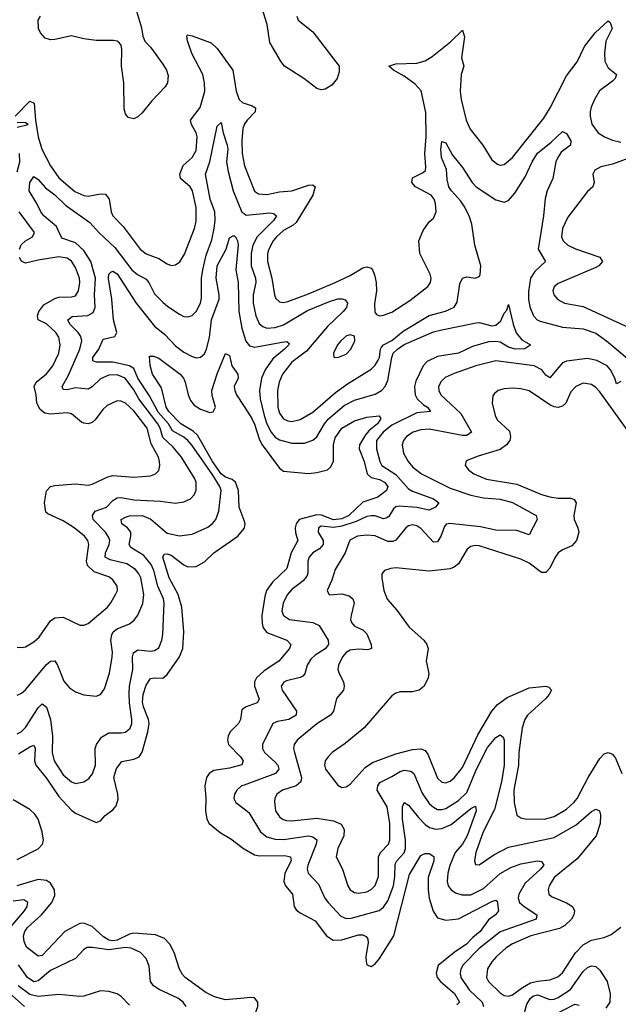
# Model space of a CAD drawing. Header units: inches. Extents: x 1843162 to 1959474, y 907081 to 1016326.
# Tile 387 of 656: x 1888922 to 1891798, y 963220 to 967953. Entities that reach past the tile are written whole.
import ezdxf

# ---------------------------------------------------------------- set-up
doc = ezdxf.new("R2010")
doc.units = ezdxf.units.IN
doc.header["$MEASUREMENT"] = 0
doc.layers.add('B8986', color=7, linetype='Continuous')
doc.layers.add('B8996', color=7, linetype='Continuous')

msp = doc.modelspace()

# ---------------------------------------------------------------- linework, layer by layer
at = {"layer": 'B8986', "color": 5}
for points, elevation in [([(1889478.7, 968010), (1889506.6, 967913.4), (1889513.3, 967873.3), (1889523, 967850), (1889550, 967820.5), (1889610, 967738.8), (1889627.9, 967710), (1889635, 967685), (1889632.8, 967650), (1889621.4, 967630), (1889556.2, 967563.8), (1889510, 967505.5), (1889490, 967485.5), (1889470, 967476.3), (1889443.4, 967483.4), (1889430, 967501), (1889423.6, 967523.6), (1889421.8, 967650), (1889411.3, 967730), (1889413.1, 967810), (1889408.7, 967830), (1889400.8, 967840.8), (1889390.2, 967850.2), (1889372.9, 967852.9), (1889290, 967852.6), (1889230, 967860.6), (1889170, 967875.6), (1889090, 967857.4), (1889070, 967856.9), (1889044.8, 967864.8), (1889021.5, 967890), (1889012.6, 967910), (1889010.2, 967950), (1889022.3, 967970)], 620), ([(1888900.5, 967490), (1888970, 967560.7), (1888991.6, 967551.6), (1888997.5, 967470), (1889010.6, 967390), (1889027.7, 967330), (1889070.1, 967250), (1889110, 967192.8), (1889187, 967127), (1889230, 967108.1), (1889250, 967104.3), (1889310, 967116.6), (1889333.9, 967113.9), (1889351, 967091), (1889361.6, 967030), (1889369.4, 967010), (1889418.4, 966958.4), (1889500.7, 966850), (1889530, 966827.8), (1889590, 966804.8), (1889630, 966780.2), (1889650, 966772.3), (1889670, 966774), (1889690.5, 966789.5), (1889714.3, 966825.7), (1889761.3, 966950), (1889770, 966984), (1889769.9, 967050.1), (1889752.7, 967130), (1889740.6, 967150), (1889694.5, 967190), (1889690.9, 967210), (1889708, 967252), (1889750.5, 967290), (1889770, 967324.6), (1889774.7, 967390), (1889769.4, 967410), (1889746.7, 967450), (1889743, 967470), (1889788.4, 967531.6), (1889811.7, 967610), (1889810.3, 967650), (1889802.1, 967690), (1889749.5, 967790), (1889728.6, 967851.4), (1889725.3, 967874.7), (1889730, 967879.5), (1889750, 967875.4), (1889842.5, 967842.5), (1889870, 967815.2), (1889946, 967710), (1889962.7, 967610), (1889975.6, 967570), (1889993.5, 967553.5), (1890000, 967551.4)], 580), ([(1888910, 964705.6), (1888930, 964715.9), (1888950, 964731.3), (1889050, 964853.9), (1889070, 964869.3), (1889090, 964871.6), (1889103, 964850), (1889133.4, 964773.4), (1889161.8, 964741.8), (1889190, 964722.2), (1889230, 964708.2), (1889290, 964701.3), (1889310, 964709.1), (1889330, 964736.5), (1889352.8, 964812.8), (1889366, 964890), (1889367.7, 964912.3), (1889360.4, 964970), (1889364.1, 964995.9), (1889371.3, 965010), (1889390, 965025.4), (1889450, 965048.8), (1889472.5, 965067.5), (1889488.7, 965091.3), (1889513.8, 965146.2), (1889517.7, 965190), (1889504.1, 965270), (1889494.7, 965290), (1889477.8, 965310), (1889436.8, 965336.8), (1889356.6, 965356.6), (1889332.2, 965370), (1889334.7, 965390), (1889352, 965430), (1889354.1, 965450), (1889350, 965464.7), (1889334.1, 965490), (1889274.8, 965550), (1889271.9, 965570), (1889285, 965590), (1889339, 965610), (1889370, 965642.7), (1889390, 965654.7), (1889410, 965656.1), (1889470, 965645.9), (1889598.2, 965638.2), (1889670, 965628.4), (1889710, 965635), (1889743, 965650), (1889760.8, 965670), (1889769.1, 965690.9), (1889769.8, 965730), (1889762.3, 965750), (1889699.3, 965850), (1889659.1, 965899.1), (1889610, 965945.4), (1889596.7, 965990), (1889585.5, 966010), (1889494.7, 966130), (1889470, 966174.6), (1889428.4, 966230), (1889390, 966246.2), (1889350, 966244.8), (1889310, 966226.9), (1889270, 966189.1), (1889250, 966177.9), (1889190, 966183.7), (1889150, 966174.2), (1889130, 966176), (1889126.5, 966190), (1889155.6, 966244.4), (1889210.8, 966370), (1889219.9, 966410), (1889214.8, 966430), (1889202.5, 966450), (1889163.2, 966490), (1889153.5, 966510), (1889173.2, 966526.8), (1889249, 966531), (1889274.8, 966545.2), (1889284, 966570), (1889281.2, 966630), (1889285.7, 966710), (1889262.8, 966790), (1889230, 966843.4), (1889190, 966879.9), (1889123.6, 966903.6), (1889098.4, 966958.4), (1889037.5, 967010), (1889024.1, 967030), (1889004.6, 967070), (1888966.8, 967130), (1888970, 967170.4), (1888990, 967198.9), (1889010, 967184.2), (1889045.4, 967145.4), (1889090, 967111.9), (1889141.2, 967061.2), (1889258.8, 966978.8), (1889301.9, 966930), (1889378.7, 966858.7), (1889461.4, 966750), (1889488.6, 966728.6), (1889530, 966706), (1889542.9, 966690), (1889570, 966635.6), (1889610, 966595.2), (1889634.2, 966574.2), (1889690, 966537.8), (1889710, 966527.2), (1889730, 966524.7), (1889750, 966531.6), (1889769.7, 966550), (1889790.5, 966590), (1889794.6, 966614.6), (1889795.3, 966710), (1889801, 966750), (1889818, 966822), (1889845.4, 966894.6), (1889856.5, 966950), (1889861.2, 966990), (1889858.7, 967030), (1889837.7, 967090), (1889813.9, 967210), (1889835.7, 967270), (1889870, 967441), (1889890, 967458.8), (1889899.8, 967410), (1889919, 967350), (1889921.6, 967330), (1889915.6, 967270), (1889922.8, 967222.8), (1889947, 967130), (1889988.6, 967028.6), (1890000, 967020.7)], 560), ([(1888910, 967436.3), (1888962.7, 967450), (1888950, 967456.9), (1888910, 967458.7)], 580), ([(1890000, 967447.2), (1889993.6, 967430), (1889989.2, 967370.8), (1889991, 967310), (1890000, 967258.7)], 580), ([(1888910, 967222.3), (1888922.5, 967270), (1888920.5, 967310)], 580), ([(1888920.6, 966850), (1888929.2, 966870.8), (1888950, 966890.1), (1888983.5, 966910), (1888992.4, 966930), (1888919.6, 967030)], 580), ([(1888910, 964520.8), (1888930, 964531.9), (1888950, 964551.3), (1889010, 964644.7), (1889030, 964665.2), (1889050, 964648.8), (1889069.7, 964589.7), (1889079, 964510), (1889078, 964430), (1889087.2, 964390), (1889130, 964323), (1889170, 964289.3), (1889190, 964282.2), (1889230, 964290.2), (1889253.6, 964306.4), (1889272.1, 964327.9), (1889285.6, 964370), (1889283.7, 964450), (1889290.8, 964470), (1889314.8, 964505.2), (1889350, 964525.6), (1889410, 964524.6), (1889430, 964528.4), (1889452.7, 964547.3), (1889460.2, 964570), (1889461, 964590), (1889449, 964669), (1889447.5, 964712.5), (1889449.9, 964750), (1889465.5, 964830), (1889464.3, 964890), (1889468.5, 964910), (1889490, 964924.7), (1889550, 964918.6), (1889570, 964921), (1889590, 964933.4), (1889605.5, 964970), (1889610, 964998), (1889616.2, 965150), (1889612.8, 965170), (1889585.2, 965230), (1889566.3, 965306.3), (1889554.3, 965334.3), (1889517.6, 965377.6), (1889455.4, 965415.4), (1889447.1, 965430), (1889456.2, 965470), (1889455.9, 965490), (1889440.3, 965510), (1889411.8, 965530), (1889409, 965550), (1889430, 965562.6), (1889450, 965567.9), (1889510, 965569.7), (1889551.9, 965551.9), (1889630, 965484.8), (1889690, 965471.8), (1889750, 965479.7), (1889825.8, 965514.2), (1889848.7, 965531.3), (1889864.1, 965550), (1889878.6, 965590), (1889889.9, 965690), (1889883.2, 965710), (1889850, 965763.3), (1889750, 965906.1), (1889730, 965930.7), (1889710, 965946.7), (1889656.7, 965976.7), (1889636.5, 966010), (1889587.2, 966067.2), (1889545.2, 966145.2), (1889490.2, 966230), (1889470, 966275.7), (1889448.8, 966288.8), (1889370, 966307.3), (1889290, 966306.3), (1889273.8, 966313.8), (1889272.7, 966330), (1889302.3, 966370), (1889323.1, 966416.9), (1889378.9, 966430), (1889388.3, 966450), (1889373.3, 966510), (1889364.3, 966610), (1889349.1, 966709.1), (1889350.6, 966729.4), (1889360.4, 966739.6), (1889370, 966744), (1889390, 966730.7), (1889482.1, 966590), (1889570, 966479.4), (1889619.2, 966439.2), (1889670, 966385.5), (1889710, 966355), (1889750, 966333.5), (1889770, 966328.1), (1889790, 966330.2), (1889810, 966347.5), (1889819.6, 966370), (1889834, 966426), (1889844.2, 966510), (1889879.9, 966610), (1889880.8, 966630), (1889865.4, 966710), (1889871.2, 966770), (1889914.5, 966850), (1889930, 966904.4), (1889950, 966916.1), (1889958, 966910), (1889969.1, 966890), (1889971, 966871), (1889959.6, 966750), (1889972.2, 966690), (1889975.2, 966550), (1889988.9, 966470), (1890000, 966434.2)], 540), ([(1888910, 964937.6), (1888930, 964935), (1888950, 964939.3), (1888990, 964963.2), (1889015, 964985), (1889070, 965063.9), (1889090, 965078.2), (1889130, 965081), (1889210, 965043.2), (1889230, 965042.4), (1889250, 965051.3), (1889343.5, 965130), (1889360.4, 965150), (1889382, 965190), (1889391, 965210), (1889389.8, 965230), (1889370, 965260.9), (1889350, 965274.7), (1889279.2, 965299.2), (1889246.9, 965330), (1889242.7, 965350), (1889253.4, 965430), (1889248.4, 965450), (1889233.3, 965470), (1889183.2, 965510), (1889130, 965543.6), (1889057.5, 965577.5), (1889046.7, 965586.7), (1889040.4, 965630), (1889050, 965688.2), (1889070, 965709.3), (1889090, 965714.2), (1889190, 965721.9), (1889250, 965716.3), (1889270, 965720.5), (1889344.6, 965755.4), (1889370, 965762.5), (1889470, 965754.1), (1889550, 965760.9), (1889574.3, 965770), (1889590, 965787), (1889595.2, 965810), (1889594.1, 965830), (1889588.4, 965850), (1889553.7, 965913.7), (1889533.5, 965990), (1889470, 966072.7), (1889430, 966109.2), (1889410, 966119.5), (1889390, 966121), (1889341.8, 966098.2), (1889321, 966079), (1889285.2, 966030), (1889270, 966017), (1889250, 966011.2), (1889230, 966013), (1889219.2, 966019.2), (1889170, 966058.9), (1889150, 966062.9), (1889070, 966057.5), (1889041.9, 966061.9), (1889019.6, 966079.6), (1889004.3, 966110), (1889001.2, 966150), (1888990.8, 966190), (1889000.4, 966210), (1889050, 966251), (1889081.1, 966290), (1889109.9, 966350), (1889117, 966390), (1889110, 966427.6), (1889094.9, 966450), (1889050, 966490.4), (1889010.8, 966510), (1889007.5, 966530), (1889013.6, 966550), (1889037.4, 966582.6), (1889090, 966613.3), (1889110, 966620.1), (1889170, 966620.8), (1889190, 966625.8), (1889204.5, 966650), (1889210.4, 966690), (1889209, 966711), (1889190, 966761.5), (1889170, 966792.9), (1889150, 966807.1), (1889110, 966813.2), (1889010, 966797.6), (1888950, 966783.4), (1888930, 966792.9), (1888920.6, 966810)], 580), ([(1890000, 965545.1), (1889976, 965610), (1889973.7, 965690), (1889959.5, 965730), (1889943.2, 965743.2), (1889910, 965754.5), (1889890, 965770.2), (1889847.6, 965830), (1889775.6, 965955.6), (1889755.1, 965975.1), (1889695.6, 966010), (1889637.8, 966070), (1889625.6, 966090), (1889602.8, 966182.8), (1889560.7, 966250), (1889549.1, 966290.9), (1889544.8, 966335.2), (1889564.4, 966335.6), (1889590, 966326.5), (1889692.3, 966250), (1889709.3, 966230), (1889717.3, 966210), (1889730.6, 966150.6), (1889741.9, 966121.9), (1889760.9, 966100.9), (1889790, 966081), (1889835.2, 966064.8), (1889852.2, 966067.8), (1889862.2, 966090), (1889846.3, 966146.3), (1889845.4, 966170), (1889870, 966250.4), (1889910, 966348), (1889930, 966339.1), (1889941.8, 966290), (1889969.2, 966250), (1889972.1, 966230), (1889952.9, 966190), (1889955, 966170), (1889964, 966150), (1890000, 966093.6)], 520), ([(1888915.9, 964424.1), (1888970, 964458.1), (1888990, 964465.3), (1888995.9, 964450), (1888992.6, 964390), (1888998.5, 964370), (1889048.6, 964308.6), (1889110, 964219.6), (1889170, 964153.9), (1889190, 964139.6), (1889290, 964093.8), (1889310, 964103.1), (1889332.5, 964127.5), (1889370, 964154.7), (1889385, 964175), (1889394.3, 964205.7), (1889394.1, 964230), (1889374.5, 964310), (1889386.4, 964353.6), (1889412.3, 964387.7), (1889470, 964398.5), (1889496.2, 964410), (1889510, 964431.6), (1889536.8, 964530), (1889543.5, 964570), (1889541.5, 964590), (1889517, 964650), (1889512.5, 964672.5), (1889515.6, 964710), (1889530, 964754.7), (1889550, 964785.7), (1889570, 964789.5), (1889610, 964788.1), (1889630, 964805.9), (1889689, 964890), (1889705.8, 964930), (1889709.9, 965010), (1889700.9, 965130), (1889683.3, 965190), (1889639.7, 965270), (1889609.9, 965370), (1889615.2, 965384.8), (1889630, 965386), (1889650, 965379.6), (1889710, 965333.3), (1889730, 965323.3), (1889770, 965324.1), (1889810, 965347.9), (1889854, 965390), (1889970.5, 965470), (1890000, 965507.5)], 520), ([(1890000, 964643.1), (1889990, 964636.4), (1889982.6, 964590), (1889973.2, 964570), (1889932.6, 964530), (1889922.9, 964510), (1889919.7, 964490), (1889924.6, 964470), (1889982.2, 964410), (1889995.2, 964390), (1889988.5, 964371.5), (1889930, 964356.1), (1889855, 964345), (1889833, 964330), (1889820.2, 964310), (1889811.6, 964270), (1889816.8, 964210), (1889813.9, 964150), (1889820.8, 964110), (1889832, 964090), (1889885.5, 964045.5), (1889936.5, 964016.5), (1889996.9, 963970), (1890000, 963968.2)], 520), ([(1890000, 964274.5), (1889987.7, 964270), (1889964.7, 964250), (1889953.6, 964230), (1889951.3, 964210), (1889959.6, 964190), (1890000, 964160)], 540), ([(1888910, 963916.8), (1889010, 963967.4), (1889031.4, 963990), (1889035.8, 964010), (1889030.3, 964050), (1889010.3, 964110), (1888994.6, 964134.6), (1888970, 964156.5), (1888890, 964203.7)], 520), ([(1890000, 963250.1), (1889910, 963242.1), (1889857.1, 963257.1), (1889816.5, 963276.5), (1889716.8, 963350), (1889704.1, 963364.1), (1889689.9, 963389.9), (1889664, 963470), (1889643.2, 963510), (1889617.4, 963537.4), (1889573.9, 963553.9), (1889470, 963562.5), (1889450, 963557.8), (1889390.6, 963529.4), (1889370, 963525.3), (1889349.5, 963529.5), (1889324.2, 963544.2), (1889270, 963594.5), (1889230, 963610.7), (1889210, 963609.4), (1889139.2, 963570), (1889030, 963454.9), (1889010, 963451.2), (1888955.2, 963495.2), (1888942.8, 963522.8), (1888940.2, 963550), (1888945.8, 963570), (1888958.9, 963590), (1889026.7, 963650), (1889076.7, 963710), (1889090, 963743.8), (1889088.9, 963770), (1889070, 963802.3), (1889050, 963815.9), (1889010, 963819.9), (1888908, 963790)], 520), ([(1888870, 963581.3), (1888945.2, 963670), (1888958.3, 963690), (1888961.2, 963710), (1888942.4, 963722.4), (1888890, 963716.1)], 540), ([(1889721.1, 963210), (1889707.9, 963230), (1889682, 963250), (1889591.8, 963291.8), (1889564.5, 963310), (1889550.6, 963330.6), (1889543.5, 963403.5), (1889530, 963441.3), (1889501.5, 963470), (1889457.6, 963490), (1889430, 963493.3), (1889350, 963482.4), (1889270, 963494.1), (1889246.6, 963493.4), (1889230, 963483.5), (1889190, 963440.8), (1889070, 963383.7), (1889010, 963332.8), (1888990, 963329.1), (1888959.2, 963350), (1888916.5, 963410)], 540), ([(1888945, 963210), (1888798.5, 963338.5)], 580), ([(1889450, 963216.4), (1889410, 963257.4), (1889390, 963271.3), (1889350, 963282.6), (1889310, 963284.4), (1889230, 963259.8), (1889210, 963258), (1889110, 963267.8), (1889010, 963258.6), (1888970, 963267.4), (1888914.2, 963310)], 560)]:
    msp.add_lwpolyline(points, dxfattribs=dict(at, elevation=elevation))
at = {"layer": 'B8996', "color": 5}
for points, elevation in [([(1890253, 967970), (1890259.8, 967950), (1890330, 967895.2), (1890456.5, 967730), (1890457.7, 967702.3), (1890446.9, 967670), (1890421.4, 967638.6), (1890390, 967619.5), (1890370, 967616.5), (1890350, 967622), (1890286.9, 967670), (1890194.2, 967730), (1890178.2, 967750), (1890123.7, 967843.7), (1890110.7, 967930.7), (1890066.9, 968070)], 620), ([(1890000, 967258.7), (1890001.5, 967250), (1890049.6, 967129.6), (1890070, 967116), (1890110, 967113.1), (1890170, 967125.4), (1890230, 967130.1), (1890310, 967158.3), (1890330, 967159.2), (1890341.5, 967150), (1890330.1, 967110), (1890250, 966978.4), (1890235.2, 966964.8), (1890190, 966939.9), (1890156.4, 966910), (1890139.3, 966890), (1890118.2, 966850), (1890112.4, 966830), (1890112.9, 966790), (1890134, 966710), (1890146, 966630), (1890152.8, 966612.8), (1890170, 966596.2), (1890190, 966594), (1890210, 966597.9), (1890310, 966634.7), (1890437.6, 966690), (1890510, 966724.2), (1890570, 966760.5), (1890590, 966765.4), (1890610, 966758.8), (1890616.8, 966750), (1890626.9, 966726.9), (1890634.7, 966690), (1890635.9, 966650), (1890626.5, 966586.5), (1890627.7, 966547.7), (1890635.8, 966535.8), (1890650, 966530.4), (1890670, 966532.7), (1890710, 966547.3), (1890796.8, 966603.2), (1890883.5, 966670), (1890896.4, 966690), (1890898.4, 966710), (1890893.5, 966730), (1890844.1, 966830), (1890839.8, 966890), (1890860, 966940), (1890890, 966982), (1890910, 966998.8), (1890922.4, 967030), (1890919.8, 967070), (1890913.3, 967090), (1890898.3, 967110), (1890823.5, 967150), (1890806.3, 967170), (1890810, 967192.9), (1890861, 967219), (1890871.1, 967228.9), (1890873.8, 967246.2), (1890868.9, 967310), (1890874.4, 967390), (1890873, 967507), (1890850.5, 967610.5), (1890822.4, 967642.4), (1890770, 967681.5), (1890717.7, 967710), (1890695.6, 967730), (1890730, 967740.5), (1890830, 967744.2), (1890870, 967755.7), (1890903.5, 967776.5), (1890992.7, 967847.3), (1891050, 967902.4), (1891059.2, 967870), (1891044.7, 967770), (1891056.8, 967730), (1891042.5, 967690), (1891039, 967610), (1891043.9, 967570), (1891067.3, 967470), (1891086.7, 967426.7), (1891147.6, 967350), (1891190, 967278.9), (1891218.3, 967258.3), (1891230, 967254.4), (1891250, 967257.2), (1891290, 967290.2), (1891440.7, 967479.3), (1891471.4, 967528.6), (1891550, 967682.6), (1891600.8, 967750), (1891635.6, 967824.4), (1891687.2, 967890), (1891730, 967930.2), (1891750, 967947.2), (1891759.1, 967939.1), (1891769.2, 967910), (1891738.1, 967850), (1891731.6, 967791.6), (1891733.7, 967753.7), (1891750, 967722.4), (1891788.9, 967690), (1891782.6, 967670), (1891770, 967656.8), (1891708.7, 967611.3), (1891684.3, 967570), (1891667.8, 967532.2), (1891663.2, 967510), (1891662.4, 967490), (1891670.7, 967450.7), (1891702.2, 967410), (1891731.6, 967390), (1891770, 967373.3), (1891810, 967365)], 580), ([(1890000, 967551.4), (1890039.3, 967539.3), (1890055, 967530), (1890052.9, 967510), (1890014.1, 967470), (1890001, 967450), (1890000, 967447.2)], 580), ([(1890000, 967020.7), (1890010, 967013.8), (1890124.4, 967024.4), (1890141.7, 967021.7), (1890155.4, 967010), (1890143.7, 966990), (1890063, 966910), (1890042.8, 966870), (1890033.5, 966830), (1890033.9, 966770), (1890054.7, 966710), (1890056.2, 966690), (1890043.3, 966630), (1890044.4, 966590), (1890056.8, 966530), (1890073.1, 966493.1), (1890090, 966477.7), (1890110, 966470.7), (1890150, 966472.9), (1890190, 966485.8), (1890305.4, 966554.6), (1890410, 966597.9), (1890450, 966610.6), (1890471.3, 966611.3), (1890486.3, 966606.3), (1890496.5, 966590), (1890492.6, 966570), (1890476.1, 966550), (1890401.2, 966478.8), (1890300, 966360), (1890230, 966307.6), (1890184.2, 966250), (1890168.3, 966210), (1890160.3, 966170), (1890162.3, 966090), (1890170, 966062.4), (1890190, 966034.8), (1890210, 966025), (1890230, 966022.2), (1890270, 966032.1), (1890330, 966065.8), (1890438.6, 966161.4), (1890497, 966203), (1890610, 966272.7), (1890630, 966293), (1890644.1, 966315.9), (1890650.3, 966330), (1890655.2, 966370), (1890660.9, 966379.1), (1890670.5, 966390), (1890710, 966411.3), (1890763.8, 966456.2), (1890890, 966530.6), (1890968.2, 966551.8), (1891008.9, 966571.1), (1891024.4, 966595.6), (1891036.6, 966683.4), (1891049.2, 966710.8), (1891070, 966717.3), (1891110, 966710.3), (1891130, 966719.3), (1891133.9, 966726.1), (1891137.4, 966770), (1891108.1, 966870), (1891094.6, 966970), (1891080.9, 967010), (1891057.5, 967057.5), (1891041.3, 967081.3), (1890996, 967130), (1890984.7, 967150), (1890975.7, 967184.3), (1890972.3, 967232.3), (1890948.5, 967290), (1890945.4, 967330), (1890950, 967367.3), (1890970, 967361.6), (1891001.5, 967301.5), (1891050, 967242.3), (1891096.6, 967170), (1891114.5, 967150), (1891210, 967086.4), (1891250, 967075.9), (1891270, 967083.5), (1891301.5, 967118.5), (1891350, 967197.1), (1891384, 967270), (1891410, 967311.2), (1891476.1, 967363.9), (1891530, 967415.6), (1891550, 967406), (1891570.2, 967370), (1891568.9, 967350), (1891523.3, 967316.7), (1891507, 967290), (1891498.2, 967270), (1891483, 967190), (1891456.3, 967130), (1891446.3, 967093.7), (1891439.1, 967010), (1891413.9, 966850), (1891448.9, 966790), (1891397.4, 966742.6), (1891376.5, 966710), (1891367, 966647), (1891367.4, 966607.4), (1891373.5, 966573.5), (1891390, 966529.2), (1891408.3, 966510), (1891423.5, 966503.5), (1891530, 966475), (1891630, 966466.9), (1891690, 966447), (1891742, 966410), (1891850, 966318)], 560), ([(1891865.8, 967294.2), (1891770, 967258.8), (1891714, 967246), (1891684.9, 967230), (1891676.5, 967210), (1891682.7, 967170), (1891676.5, 967150), (1891650, 967126.9), (1891555.7, 967004.3), (1891529.5, 966950), (1891524.6, 966910), (1891534, 966890), (1891555.6, 966870), (1891591.9, 966851.9), (1891710, 966811.8), (1891722.3, 966790), (1891704.6, 966770), (1891690, 966762.4), (1891510, 966685.3), (1891490, 966669.3), (1891483.9, 966650), (1891489.2, 966630), (1891507.7, 966607.7), (1891540.5, 966590), (1891630, 966574.8), (1891870, 966463.2)], 580), ([(1890000, 966434.2), (1890008.1, 966408.1), (1890025.9, 966385.9), (1890050, 966378.7), (1890183.7, 966403.7), (1890206, 966406), (1890216, 966396), (1890215.2, 966390), (1890194.6, 966370), (1890137.7, 966322.3), (1890101.3, 966270), (1890083, 966230), (1890073.4, 966170), (1890077.6, 966130), (1890096, 966050), (1890109.4, 966010), (1890129.7, 965970), (1890150, 965946.5), (1890170, 965933.6), (1890230, 965917.5), (1890290, 965918.1), (1890330, 965931.7), (1890350, 965947.3), (1890386.8, 966010), (1890406.1, 966033.9), (1890480.8, 966099.2), (1890530, 966124.2), (1890630, 966152.8), (1890660.6, 966170), (1890677.2, 966190), (1890690, 966218.5), (1890709.5, 966330), (1890717.2, 966350), (1890736.5, 966370), (1890770, 966392.1), (1890910, 966452.2), (1890950, 966462.3), (1891116, 966496), (1891130, 966497.1), (1891190, 966482.2), (1891210, 966485.5), (1891234.5, 966505.5), (1891250, 966542), (1891262.4, 966557.6), (1891270, 966584.7), (1891292.9, 966490), (1891308.2, 966448.2), (1891334.7, 966414.7), (1891376.3, 966390), (1891373.3, 966386.7), (1891348.7, 966371.3), (1891302, 966370), (1891270, 966379.5), (1891230, 966402.7), (1891210, 966406.6), (1891174.9, 966405.1), (1891097.1, 966382.9), (1891030.1, 966349.9), (1890930, 966334), (1890880.6, 966310), (1890860.4, 966290), (1890824.8, 966215.2), (1890819, 966190), (1890820.1, 966170), (1890822.7, 966150), (1890831.8, 966130), (1890861.5, 966101.5), (1890882, 966090), (1890896, 966070), (1890830, 966063.1), (1890710, 966003.7), (1890669, 965970), (1890636.9, 965930), (1890636.3, 965890), (1890652.4, 965830), (1890662.1, 965810), (1890730, 965767.3), (1890790, 965698.8), (1890810, 965687.4), (1890910.2, 965650), (1890936.5, 965630), (1890920.2, 965610), (1890890, 965595.2), (1890830, 965608.6), (1890746, 965614), (1890730, 965610.8), (1890718.6, 965601.4), (1890695, 965565), (1890683.4, 965556.6), (1890670, 965553.3), (1890630, 965567.6), (1890610, 965568.5), (1890590, 965564.6), (1890538.8, 965541.2), (1890470, 965518.1), (1890430, 965512.4), (1890370, 965518.3), (1890357.4, 965510), (1890355.9, 965490), (1890380.1, 965450), (1890379.5, 965430), (1890362.7, 965410), (1890331, 965390), (1890313.4, 965370), (1890307, 965350), (1890307, 965293), (1890301.3, 965278.7), (1890283.4, 965256.6), (1890230, 965214.9), (1890208.8, 965190), (1890187.8, 965150), (1890182.1, 965110), (1890189.2, 965089.2), (1890218.7, 965070), (1890330, 965056.2), (1890361.4, 965041.4), (1890404.7, 964970), (1890406.1, 964950), (1890390.3, 964929.7), (1890341.5, 964898.5), (1890320.9, 964879.1), (1890303.9, 964850), (1890291.9, 964808.1), (1890282.1, 964797.9), (1890269, 964791), (1890204.1, 964775.9), (1890190.8, 964769.2), (1890178.4, 964750), (1890183.2, 964730), (1890252, 964630), (1890250.2, 964610), (1890214.6, 964590), (1890160.2, 964579.8), (1890137.7, 964570), (1890088.1, 964470), (1890088.2, 964450), (1890098.1, 964430), (1890150, 964384), (1890161.7, 964370), (1890167.2, 964350), (1890150.4, 964329.6), (1890000, 964274.5)], 540), ([(1891810, 966213.6), (1891790, 966202), (1891781.6, 966230), (1891761.1, 966270), (1891745.2, 966290), (1891694.8, 966314.8), (1891650, 966325.1), (1891550, 966311.8), (1891530, 966303.8), (1891470, 966230.9), (1891450, 966245), (1891430.3, 966270.3), (1891394, 966290), (1891210, 966313.5), (1891113.7, 966290), (1891010, 966253.2), (1890967.1, 966232.9), (1890946.4, 966213.6), (1890935, 966190), (1890936.1, 966170), (1890945.7, 966150), (1891040.8, 966060.8), (1891093.2, 965970), (1891070, 965954.8), (1891050, 965953.8), (1890890, 965984.8), (1890850, 965982.1), (1890811.8, 965970), (1890781.2, 965950), (1890766, 965930), (1890760.2, 965910), (1890765.9, 965870), (1890787.9, 965830), (1890810, 965804), (1890852.2, 965770), (1890990, 965701.2), (1891090, 965667.1), (1891150, 965655.4), (1891230, 965649.1), (1891290, 965632.3), (1891403.1, 965570), (1891408.4, 965550), (1891370, 965477.6), (1891310, 965497.7), (1891210, 965499.9), (1891135.4, 965515.4), (1890988, 965532), (1890971.8, 965528.2), (1890962.7, 965517.3), (1890946.9, 965473.1), (1890930, 965442.8), (1890910, 965441), (1890850, 965507), (1890830, 965520.2), (1890810, 965525.5), (1890790, 965520.3), (1890777.3, 965510), (1890730, 965450.6), (1890715.1, 965444.9), (1890690, 965445.7), (1890630, 965472.1), (1890590, 965475.5), (1890545.5, 965470), (1890508.5, 965451.5), (1890485.3, 965390), (1890437.1, 965310), (1890421.6, 965258.4), (1890399.6, 965210), (1890409.3, 965189.3), (1890470, 965193.7), (1890504.2, 965184.2), (1890523.2, 965170), (1890529.2, 965150), (1890514, 965090), (1890511.3, 965070), (1890516.1, 965056.1), (1890530, 965038.5), (1890570, 965019.7), (1890590, 965001.7), (1890611.1, 964950), (1890612, 964930), (1890595.4, 964924.6), (1890550, 964927.9), (1890510, 964922.7), (1890490, 964912.1), (1890473.4, 964890), (1890453.7, 964850), (1890451.1, 964830), (1890456.5, 964810), (1890477.5, 964770), (1890481.2, 964750), (1890477.7, 964730), (1890444.9, 964690), (1890429.2, 964630), (1890414.7, 964610), (1890350, 964567.9), (1890255.5, 964490), (1890240.6, 964470), (1890237.4, 964450), (1890241.5, 964430), (1890275.4, 964310), (1890272, 964290), (1890249.7, 964270.3), (1890185.2, 964250), (1890157.5, 964230), (1890147, 964210), (1890145.4, 964194.6), (1890151.6, 964150), (1890170, 964121.1), (1890188.4, 964108.4), (1890204.4, 964104.4), (1890230, 964103.1), (1890350, 964114.5), (1890430, 964102.9), (1890466.2, 964086.2), (1890480.3, 964060.3), (1890479.2, 964030), (1890451, 963970), (1890442.2, 963930), (1890473, 963870), (1890498.5, 963790), (1890509.2, 963770), (1890530, 963757.4), (1890550, 963754.4), (1890590, 963761.6), (1890610, 963771.9), (1890630, 963791.4), (1890645.9, 963834.1), (1890646.3, 963930), (1890655.5, 963950), (1890694.4, 963990), (1890700.2, 964010), (1890699.7, 964090), (1890687.1, 964170), (1890639.9, 964250), (1890642, 964270), (1890652.9, 964287.1), (1890710, 964314.8), (1890750, 964340.1), (1890770, 964345.9), (1890801.6, 964341.6), (1890815.3, 964330), (1890855.4, 964235.4), (1890890, 964185.5), (1890910, 964167.6), (1890930, 964157.5), (1890950, 964156.4), (1890970, 964161.5), (1891030, 964199.9), (1891070, 964239), (1891116.2, 964350), (1891170, 964454.6), (1891210, 964502.7), (1891230, 964515.8), (1891245.1, 964505.1), (1891250.1, 964490.1), (1891249.7, 964370), (1891236.9, 964290), (1891202.9, 964157.1), (1891149.7, 964050), (1891114, 963950), (1891106.7, 963910), (1891112.8, 963892.8), (1891130, 963890.4), (1891200.6, 963939.4), (1891270, 963975), (1891490, 964022.4), (1891596.4, 964083.6), (1891670, 964146.7), (1891690, 964158.9), (1891707.7, 964150), (1891713.4, 964130), (1891711.9, 964090), (1891691.8, 964030), (1891600.1, 963919.9), (1891490.1, 963830), (1891466.2, 963790), (1891460.7, 963770), (1891464.6, 963750), (1891478, 963738), (1891550, 963708.8), (1891578.4, 963690), (1891588, 963670), (1891585.3, 963650), (1891573.7, 963630), (1891540.8, 963599.2), (1891515.2, 963584.8), (1891378.3, 963550), (1891290, 963511), (1891258.5, 963490), (1891212.7, 963450), (1891190, 963424.4), (1891170, 963391.3), (1891165.4, 963350), (1891174.7, 963330), (1891230, 963275.8), (1891250, 963262.8), (1891270, 963260.2), (1891290, 963265.2), (1891338.6, 963301.4), (1891377.1, 963322.9), (1891410, 963331.7), (1891470, 963337.3), (1891507.8, 963352.2), (1891530, 963371.7), (1891592.8, 963467.2), (1891630, 963506), (1891670, 963528.1), (1891730, 963542.3), (1891763.8, 963556.2), (1891810, 963591.5)], 560), ([(1891870, 965942), (1891710, 966164.5), (1891690, 966185.8), (1891670, 966199.1), (1891630, 966205.7), (1891594.6, 966190), (1891570, 966164.4), (1891545.8, 966110), (1891530, 966095.6), (1891510, 966088.7), (1891490, 966091.8), (1891470, 966102.6), (1891370, 966168.9), (1891330, 966179.3), (1891290, 966182.4), (1891250, 966179.2), (1891220.7, 966170), (1891203.2, 966156.8), (1891195.3, 966144.7), (1891191.8, 966110), (1891205.8, 966050), (1891216.5, 966030), (1891275, 965975), (1891280.6, 965950), (1891277.4, 965930), (1891260.7, 965910), (1891230, 965887.9), (1891124.2, 965855.8), (1891067.9, 965832.1), (1891063.1, 965810), (1891078.7, 965790), (1891103.7, 965770), (1891164.3, 965744.3), (1891310, 965721.3), (1891430, 965671.5), (1891470, 965659.9), (1891510, 965652.8), (1891570, 965653.9), (1891586.6, 965646.6), (1891595.1, 965630), (1891583.9, 965570), (1891585.5, 965550), (1891604.6, 965510), (1891608.3, 965490), (1891598.1, 965450), (1891575.6, 965424.4), (1891530, 965404.6), (1891510, 965390.8), (1891493.1, 965366.9), (1891470, 965316), (1891450, 965296.5), (1891430, 965296.5), (1891370, 965340.1), (1891330, 965359.9), (1891130, 965424.1), (1891110, 965425.5), (1891090, 965420.3), (1891071.7, 965408.3), (1891030, 965338.2), (1891010, 965321), (1890990, 965314), (1890890, 965302.9), (1890730, 965317.8), (1890704.7, 965315.3), (1890674.8, 965305.2), (1890662, 965290), (1890661.3, 965270), (1890671, 965210), (1890687.9, 965167.9), (1890734.1, 965114.1), (1890793.2, 965033.2), (1890863.2, 964970), (1890878.6, 964950), (1890884.9, 964930), (1890874.7, 964870), (1890887.2, 964810), (1890884.5, 964790), (1890864.9, 964750), (1890841.3, 964730), (1890810, 964722.3), (1890750, 964722.9), (1890730, 964716.4), (1890710, 964703.1), (1890576.9, 964550), (1890486.3, 964473.7), (1890423.9, 964430), (1890404.4, 964410), (1890389.2, 964390), (1890385.8, 964370), (1890391.3, 964350), (1890450, 964273), (1890470, 964263), (1890490, 964266), (1890510, 964278.4), (1890582, 964358), (1890617.9, 964382.1), (1890730, 964423.7), (1890810, 964444.8), (1890850, 964448.7), (1890870, 964439.8), (1890883.3, 964423.3), (1890930, 964306.7), (1890950, 964288.4), (1890970, 964285.2), (1890990, 964293.5), (1891010, 964309.4), (1891050, 964359.4), (1891123.8, 964516.2), (1891191, 964629), (1891217.8, 964662.2), (1891264.4, 964695.6), (1891370, 964741.7), (1891450, 964749.1), (1891464.7, 964744.7), (1891476.5, 964730), (1891465.4, 964710), (1891449.3, 964690), (1891362.2, 964610), (1891348.7, 964590), (1891336.9, 964550), (1891321, 964430), (1891317.9, 964370), (1891296.4, 964250), (1891297.3, 964190), (1891310.2, 964130.2), (1891330, 964116.5), (1891350, 964112.7), (1891444, 964110), (1891490, 964123.3), (1891550, 964158.9), (1891585, 964190), (1891600.2, 964210), (1891653.1, 964310), (1891710, 964401.2), (1891730, 964424.5), (1891750, 964430.2), (1891770, 964422.4), (1891784.1, 964404.1), (1891815.8, 964330)], 580), ([(1890000, 966093.6), (1890036.5, 966036.5), (1890050, 966009.4), (1890073.8, 965933.8), (1890087.5, 965910), (1890170, 965796.9), (1890190, 965782.3), (1890310, 965771.5), (1890350, 965775.9), (1890400.5, 965790), (1890416.4, 965803.6), (1890429, 965831), (1890429.9, 965910), (1890437, 965943), (1890469.1, 965990), (1890530, 966024.3), (1890590, 966042.3), (1890648.7, 966048.7), (1890656.4, 966036.4), (1890641.9, 966010), (1890601.5, 965978.5), (1890582.9, 965957.1), (1890554.4, 965910), (1890552.6, 965890), (1890576.6, 965830), (1890591, 965770), (1890610, 965752.9), (1890650, 965742.3), (1890675.3, 965730), (1890690.1, 965710), (1890684.5, 965690), (1890642.7, 965657.3), (1890570, 965634.1), (1890504, 965570), (1890470, 965553.7), (1890430, 965548.6), (1890371.9, 965571.9), (1890350, 965572.8), (1890265.4, 965550), (1890249.8, 965530.2), (1890244.8, 965510), (1890246.8, 965486.8), (1890258.4, 965450), (1890226, 965390), (1890205.1, 965314.9), (1890136.8, 965250), (1890108.3, 965210), (1890099.6, 965180.4), (1890085.9, 965090), (1890086.8, 965050), (1890091.9, 965030), (1890110, 965007.6), (1890205.3, 964970), (1890224.9, 964950), (1890218.2, 964930), (1890166.4, 964870), (1890096, 964824), (1890059.5, 964790), (1890050.1, 964770), (1890049.5, 964750), (1890072.6, 964687.4), (1890062.8, 964670), (1890010.1, 964649.9), (1890000, 964643.1)], 520), ([(1890000, 965507.5), (1890002, 965510), (1890005.6, 965530), (1890000, 965545.1)], 520), ([(1890000, 964160), (1890023, 964143), (1890079.2, 964050), (1890110, 964025.8), (1890150, 964014.9), (1890190, 964012.5), (1890310, 964030.6), (1890330, 964026), (1890350, 964011.5), (1890346.8, 963990), (1890305.9, 963890), (1890303.9, 963870), (1890308.7, 963850), (1890357.7, 963797.7), (1890388.1, 963730), (1890404.1, 963710), (1890464.4, 963644.4), (1890490, 963632.5), (1890514.4, 963634.4), (1890648.6, 963671.4), (1890670, 963687), (1890690, 963717.1), (1890717.6, 963790), (1890725, 963835), (1890726.7, 963893.3), (1890734.3, 963910), (1890770, 963948), (1890776.2, 963970), (1890776, 964010), (1890761.2, 964110), (1890761.7, 964170), (1890769.2, 964190.8), (1890790, 964178), (1890837.6, 964117.6), (1890870, 964085.4), (1890890.4, 964070.4), (1890922.2, 964062.2), (1890950, 964065.9), (1890994.7, 964085.3), (1891090, 964161.5), (1891112, 964172), (1891115.1, 964150), (1891072.8, 964030), (1891050, 963990.4), (1891014.2, 963950), (1890988.4, 963888.4), (1890979.1, 963850), (1890976.2, 963810), (1890980.5, 963790), (1890995.5, 963770), (1891016.4, 963756.4), (1891046.1, 963746.1), (1891090, 963747.2), (1891150, 963776.3), (1891230, 963849.5), (1891281.3, 963878.7), (1891330, 963895.5), (1891409.4, 963909.4), (1891430, 963907), (1891440.2, 963890), (1891424, 963870), (1891350, 963802.5), (1891319.7, 963750), (1891317.3, 963730), (1891323.9, 963710), (1891346.3, 963690), (1891406.7, 963650), (1891403.1, 963630), (1891230, 963569), (1891130, 963488.5), (1891052.5, 963410), (1891041.9, 963390), (1891037.8, 963370), (1891042, 963350), (1891082.4, 963290), (1891144.6, 963230), (1891150.1, 963210)], 540), ([(1890000, 963968.2), (1890050, 963939.2), (1890074.4, 963934.4), (1890195.3, 963935.3), (1890222.3, 963930), (1890226.8, 963910), (1890195.5, 963850), (1890190.7, 963810), (1890199.8, 963790), (1890233.4, 963750), (1890240.6, 963690), (1890250, 963675.2), (1890270, 963659.4), (1890341.1, 963621.1), (1890395.8, 963550), (1890428.4, 963528.4), (1890470, 963530.1), (1890550, 963553.7), (1890570, 963554.1), (1890586.3, 963546.3), (1890594.2, 963534.2), (1890596.1, 963516.1), (1890585.6, 963450), (1890586.6, 963426.6), (1890590.3, 963410.3), (1890610, 963401.7), (1890630, 963414.9), (1890650, 963440.2), (1890719.7, 963550), (1890795.6, 963844.4), (1890850, 963935.8), (1890859.3, 963940.7), (1890870, 963946), (1890890, 963945.5), (1890911.6, 963931.6), (1890912.3, 963910), (1890884.2, 963830), (1890883.9, 963770), (1890890.1, 963730), (1890907.9, 963667.9), (1890930, 963635.4), (1890970, 963624.3), (1891030, 963631.6), (1891190, 963714.4), (1891210, 963720.2), (1891215.8, 963715.8), (1891222.7, 963670), (1891208.1, 963650), (1891174.2, 963625.8), (1891134.5, 963570), (1891098.6, 963541.4), (1891068.6, 963510), (1891010.3, 963469.7), (1890932.9, 963407.1), (1890923.1, 963370), (1890928.6, 963350), (1890944.6, 963330), (1891011.7, 963271.7), (1891035, 963230), (1891022.5, 963217.5)], 520), ([(1891333.3, 963130), (1891358.5, 963221.5), (1891376.2, 963250), (1891390, 963260.4), (1891410, 963265.3), (1891470, 963243.3), (1891490, 963244.7), (1891510, 963253), (1891567.9, 963292.1), (1891630, 963378.2), (1891650, 963397.8), (1891670, 963405), (1891690, 963401.8), (1891710, 963384), (1891745.5, 963330), (1891759, 963270), (1891758.3, 963230), (1891738.6, 963201.4)], 540), ([(1890000, 963123.8), (1890036.9, 963150), (1890051.7, 963170), (1890065.4, 963210), (1890066, 963230), (1890050, 963250.9), (1890030, 963252.8), (1890000, 963250.1)], 520), ([(1891490, 963169.7), (1891590, 963221.2), (1891610, 963216.3)], 520)]:
    msp.add_lwpolyline(points, dxfattribs=dict(at, elevation=elevation))
at = {"layer": 'B8996', "color": 5, "elevation": 580}
msp.add_lwpolyline([(1890510, 966437.7), (1890492.7, 966432.7), (1890464.7, 966410), (1890449.2, 966390), (1890430.5, 966350), (1890430.9, 966330.9), (1890450, 966328.9), (1890490, 966345.8), (1890513.3, 966370), (1890532.8, 966410), (1890531.2, 966431.2)], close=True, dxfattribs=at)

doc.saveas('drawing.dxf')
